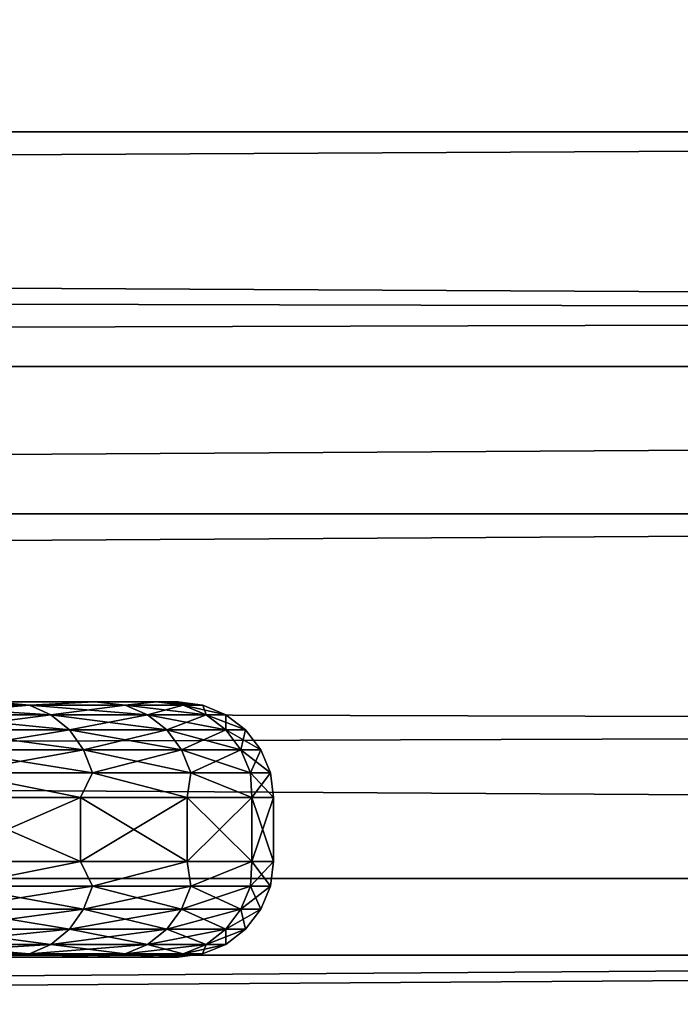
# Model space of a CAD drawing. Header units: metres. Extents: x -150 to 310, y -128 to 84.
# Tile 224 of 465: x 83.65 to 85.72, y 15.45 to 18.54. Entities that reach past the tile are written whole.
import ezdxf

# ---------------------------------------------------------------- set-up
doc = ezdxf.new("R2010")
doc.units = ezdxf.units.M
doc.layers.add('solid_26009703_SW0001', color=7, linetype='CONTINUOUS')
doc.layers.add('solid_26009703_SW0001_01', color=7, linetype='CONTINUOUS')

msp = doc.modelspace()

# ---------------------------------------------------------------- linework, layer by layer
at = {"layer": 'solid_26009703_SW0001'}
for points in [[(97.199997, 18.711138, -9.5338), (76.500267, 18.973419, -9.000519), (-128, 18.185108, -10.501361)], [(97.199997, 18.711138, 9.5338), (-128, 18.185108, 10.501361), (-76.500221, 18.973419, 9.000521)], [(127.5, 18.87756, 13.139169), (-127.5, 18.87756, 13.139169), (-127.5, 17.451437, 14.981567)], [(127.5, 17.451437, 14.981567), (127.5, 18.87756, 13.139169), (-127.5, 17.451437, 14.981567)], [(97.199997, 18.186533, -10.5), (97.199997, 18.711138, -9.5338), (-128, 18.185108, -10.501361)], [(97.199997, 18.711138, 9.5338), (97.199997, 18.186533, 10.5), (-128, 18.185108, 10.501361)], [(97.199997, 18.186533, -10.5), (-128, 18.185108, -10.501361), (-128, 16.990728, -12.341079)], [(97.199997, 17.612082, -11.43742), (97.199997, 18.186533, -10.5), (-128, 16.990728, -12.341079)], [(97.199997, 18.186533, 10.5), (97.199997, 17.612082, 11.43742), (-128, 18.185108, 10.501361)], [(97.199997, 17.612082, 11.43742), (-128, 16.990728, 12.341079), (-128, 18.185108, 10.501361)], [(97.199997, 16.989357, -12.343491), (97.199997, 17.612082, -11.43742), (-128, 16.990728, -12.341079)], [(97.199997, 17.612082, 11.43742), (97.199997, 16.989357, 12.343491), (-128, 16.990728, 12.341079)], [(127.5, 17.451437, 14.981567), (-127.5, 17.451437, 14.981567), (-127.5, 15.846239, 16.670235)], [(127.5, 15.846239, 16.670235), (127.5, 17.451437, 14.981567), (-127.5, 15.846239, 16.670235)], [(97.199997, 16.989357, -12.343491), (-128, 16.990728, -12.341079), (-128, 15.604132, -14.053188)], [(97.199997, 16.320065, 13.215728), (-128, 15.604132, 14.053188), (-128, 16.990728, 12.341079)], [(97.199997, 16.989357, 12.343491), (97.199997, 16.320065, 13.215728), (-128, 16.990728, 12.341079)], [(97.199997, 16.320065, -13.215728), (97.199997, 16.989357, -12.343491), (-128, 15.604132, -14.053188)], [(97.199997, 15.606041, -14.051743), (97.199997, 16.320065, -13.215728), (-128, 15.604132, -14.053188)], [(97.199997, 16.320065, 13.215728), (97.199997, 15.606041, 14.051743), (-128, 15.604132, 14.053188)], [(127.5, 15.846239, 16.670235), (-127.5, 15.846239, 16.670235), (-127.5, 14.078438, 18.187841)], [(127.5, 14.078438, 18.187841), (127.5, 15.846239, 16.670235), (-127.5, 14.078438, 18.187841)], [(97.199997, 15.606041, -14.051743), (-128, 15.604132, -14.053188), (-128, 14.053188, -15.604132)], [(97.199997, 14.849242, -14.849242), (97.199997, 15.606041, -14.051743), (-128, 14.053188, -15.604132)], [(97.199997, 15.606041, 14.051743), (97.199997, 14.849242, 14.849242), (-128, 15.604132, 14.053188)], [(97.199997, 14.051743, 15.606041), (-128, 14.053188, 15.604132), (-128, 15.604132, 14.053188)], [(97.199997, 14.849242, 14.849242), (97.199997, 14.051743, 15.606041), (-128, 15.604132, 14.053188)], [(84.083221, 15.6, 1.004663), (68.916786, 15.6, 1.004697), (68.849998, 15.6)], [(84.150002, 15.6), (84.083221, 15.6, 1.004663), (68.849998, 15.6)], [(68.916779, 15.6, -1.004663), (84.150002, 15.6), (68.849998, 15.6)], [(83.889648, 15.6, 1.978549), (69.110367, 15.6, 1.978602), (68.916786, 15.6, 1.004697)], [(84.083221, 15.6, 1.004663), (83.889648, 15.6, 1.978549), (68.916786, 15.6, 1.004697)], [(83.889648, 15.6, 1.978549), (83.566864, 15.6, 2.928069), (69.110367, 15.6, 1.978602)]]:
    msp.add_3dface(points, dxfattribs=at)
at = {"layer": 'solid_26009703_SW0001_01'}
for points in [[(-127.5, 18.87756, -13.139169), (127.5, 18.87756, -13.139169), (127.5, 17.451437, -14.981567)], [(-127.5, 17.451437, -14.981567), (-127.5, 18.87756, -13.139169), (127.5, 17.451437, -14.981567)], [(-127.5, 17.451437, -14.981567), (127.5, 17.451437, -14.981567), (127.5, 15.846239, -16.670235)], [(-127.5, 15.846239, -16.670235), (-127.5, 17.451437, -14.981567), (127.5, 15.846239, -16.670235)], [(82.827995, 16.4, 2.749725), (83.566864, 16.4, 2.928081), (83.889648, 16.4, 1.978561)], [(83.144501, 16.4, 1.859837), (82.827995, 16.4, 2.749725), (83.889648, 16.4, 1.978561)], [(82.828018, 16.4, -2.749666), (83.889633, 16.4, -1.978604), (83.566849, 16.4, -2.928124)], [(82.828018, 16.4, -2.749666), (83.144516, 16.4, -1.859778), (83.889633, 16.4, -1.978604)], [(83.144501, 16.4, 1.859837), (83.889648, 16.4, 1.978561), (84.083221, 16.4, 1.004671)], [(83.334579, 16.4, 0.944822), (83.144501, 16.4, 1.859837), (84.083221, 16.4, 1.004671)], [(83.144516, 16.4, -1.859778), (84.083214, 16.4, -1.004699), (83.889633, 16.4, -1.978604)], [(83.144516, 16.4, -1.859778), (83.334587, 16.4, -0.944784), (84.083214, 16.4, -1.004699)], [(83.684982, 16.389778, -2.844736), (83.27179, 16.389778, -3.722822), (83.566849, 16.4, -2.928124)], [(83.27179, 16.389778, 3.722822), (83.684982, 16.389778, 2.844736), (83.566864, 16.4, 2.928081)], [(83.335251, 16.359768, -3.757711), (83.27179, 16.389778, -3.722822), (83.684982, 16.389778, -2.844736)], [(83.752319, 16.359768, 2.871397), (83.684982, 16.389778, 2.844736), (83.27179, 16.389778, 3.722822)], [(83.335251, 16.359768, 3.757711), (83.752319, 16.359768, 2.871397), (83.27179, 16.389778, 3.722822)], [(83.334579, 16.4, 0.944822), (84.083221, 16.4, 1.004671), (84.150002, 16.4)], [(83.334579, 16.4, 0.944822), (84.150002, 16.4), (83.400002, 16.4)], [(83.334587, 16.4, -0.944784), (83.400002, 16.4), (84.083214, 16.4, -1.004699)], [(83.752319, 16.359768, -2.871397), (83.335251, 16.359768, -3.757711), (83.684982, 16.389778, -2.844736)], [(83.400002, 16.4), (84.150002, 16.4), (84.083214, 16.4, -1.004699)], [(83.684982, 16.389778, -2.844736), (83.566849, 16.4, -2.928124), (83.889633, 16.4, -1.978604)], [(83.684982, 16.389778, 2.844736), (83.889648, 16.4, 1.978561), (83.566864, 16.4, 2.928081)], [(83.984871, 16.389778, -1.921787), (83.684982, 16.389778, -2.844736), (83.889633, 16.4, -1.978604)], [(83.684982, 16.389778, 2.844736), (83.984871, 16.389778, 1.921787), (83.889648, 16.4, 1.978561)], [(83.752319, 16.359768, -2.871397), (83.684982, 16.389778, -2.844736), (83.984871, 16.389778, -1.921787)], [(84.055016, 16.359768, 1.939798), (83.984871, 16.389778, 1.921787), (83.684982, 16.389778, 2.844736)], [(83.752319, 16.359768, 2.871397), (84.055016, 16.359768, 1.939798), (83.684982, 16.389778, 2.844736)], [(84.055016, 16.359768, -1.939798), (83.752319, 16.359768, -2.871397), (83.984871, 16.389778, -1.921787)], [(83.984871, 16.389778, -1.921787), (83.889633, 16.4, -1.978604), (84.083214, 16.4, -1.004699)], [(83.984871, 16.389778, 1.921787), (84.083221, 16.4, 1.004671), (83.889648, 16.4, 1.978561)], [(84.16671, 16.389778, -0.968531), (83.984871, 16.389778, -1.921787), (84.083214, 16.4, -1.004699)], [(83.984871, 16.389778, 1.921787), (84.16671, 16.389778, 0.968531), (84.083221, 16.4, 1.004671)], [(84.055016, 16.359768, -1.939798), (83.984871, 16.389778, -1.921787), (84.16671, 16.389778, -0.968531)], [(84.238564, 16.359768, 0.977608), (84.16671, 16.389778, 0.968531), (83.984871, 16.389778, 1.921787)], [(84.055016, 16.359768, 1.939798), (84.238564, 16.359768, 0.977608), (83.984871, 16.389778, 1.921787)], [(84.238564, 16.359768, -0.977608), (84.055016, 16.359768, -1.939798), (84.16671, 16.389778, -0.968531)], [(84.16671, 16.389778, -0.968531), (84.083214, 16.4, -1.004699), (84.150002, 16.4)], [(84.227646, 16.389778), (84.150002, 16.4), (84.083221, 16.4, 1.004671)], [(84.16671, 16.389778, 0.968531), (84.227646, 16.389778), (84.083221, 16.4, 1.004671)], [(84.227646, 16.389778), (84.16671, 16.389778, -0.968531), (84.150002, 16.4)], [(84.238564, 16.359768, -0.977608), (84.16671, 16.389778, -0.968531), (84.227646, 16.389778)], [(84.16671, 16.389778, 0.968531), (84.300072, 16.359768), (84.227646, 16.389778)], [(84.238564, 16.359768, 0.977608), (84.300072, 16.359768), (84.16671, 16.389778, 0.968531)], [(84.300072, 16.359768), (84.238564, 16.359768, -0.977608), (84.227646, 16.389778)], [(83.389732, 16.312021, -3.787664), (83.335251, 16.359768, -3.757711), (83.752319, 16.359768, -2.871397)], [(83.810127, 16.312021, 2.894285), (83.752319, 16.359768, 2.871397), (83.335251, 16.359768, 3.757711)], [(83.389732, 16.312021, 3.787664), (83.810127, 16.312021, 2.894285), (83.335251, 16.359768, 3.757711)], [(83.810127, 16.312021, -2.894285), (83.389732, 16.312021, -3.787664), (83.752319, 16.359768, -2.871397)], [(83.810127, 16.312021, -2.894285), (83.752319, 16.359768, -2.871397), (84.055016, 16.359768, -1.939798)], [(84.115234, 16.312021, 1.95526), (84.055016, 16.359768, 1.939798), (83.752319, 16.359768, 2.871397)], [(83.810127, 16.312021, 2.894285), (84.115234, 16.312021, 1.95526), (83.752319, 16.359768, 2.871397)], [(84.115234, 16.312021, -1.95526), (83.810127, 16.312021, -2.894285), (84.055016, 16.359768, -1.939798)], [(84.115234, 16.312021, -1.95526), (84.055016, 16.359768, -1.939798), (84.238564, 16.359768, -0.977608)], [(84.300247, 16.312021, 0.9854), (84.238564, 16.359768, 0.977608), (84.055016, 16.359768, 1.939798)], [(84.115234, 16.312021, 1.95526), (84.300247, 16.312021, 0.9854), (84.055016, 16.359768, 1.939798)], [(84.300247, 16.312021, -0.9854), (84.115234, 16.312021, -1.95526), (84.238564, 16.359768, -0.977608)], [(84.300247, 16.312021, -0.9854), (84.238564, 16.359768, -0.977608), (84.300072, 16.359768)], [(84.238564, 16.359768, 0.977608), (84.362244, 16.312021), (84.300072, 16.359768)], [(84.300247, 16.312021, 0.9854), (84.362244, 16.312021), (84.238564, 16.359768, 0.977608)], [(84.362244, 16.312021), (84.300247, 16.312021, -0.9854), (84.300072, 16.359768)], [(83.431519, 16.249796, -3.810636), (83.389732, 16.312021, -3.787664), (83.810127, 16.312021, -2.894285)], [(83.854462, 16.249796, 2.911838), (83.810127, 16.312021, 2.894285), (83.389732, 16.312021, 3.787664)], [(83.431519, 16.249796, 3.810636), (83.854462, 16.249796, 2.911838), (83.389732, 16.312021, 3.787664)], [(83.854462, 16.249796, -2.911838), (83.431519, 16.249796, -3.810636), (83.810127, 16.312021, -2.894285)], [(83.854462, 16.249796, -2.911838), (83.810127, 16.312021, -2.894285), (84.115234, 16.312021, -1.95526)], [(84.161423, 16.249796, 1.967119), (84.115234, 16.312021, 1.95526), (83.810127, 16.312021, 2.894285)], [(83.854462, 16.249796, 2.911838), (84.161423, 16.249796, 1.967119), (83.810127, 16.312021, 2.894285)], [(84.161423, 16.249796, -1.967119), (83.854462, 16.249796, -2.911838), (84.115234, 16.312021, -1.95526)], [(84.161423, 16.249796, -1.967119), (84.115234, 16.312021, -1.95526), (84.300247, 16.312021, -0.9854)], [(84.347549, 16.249796, 0.991377), (84.300247, 16.312021, 0.9854), (84.115234, 16.312021, 1.95526)], [(84.161423, 16.249796, 1.967119), (84.347549, 16.249796, 0.991377), (84.115234, 16.312021, 1.95526)], [(84.347549, 16.249796, -0.991377), (84.161423, 16.249796, -1.967119), (84.300247, 16.312021, -0.9854)], [(84.347549, 16.249796, -0.991377), (84.300247, 16.312021, -0.9854), (84.362244, 16.312021)], [(84.300247, 16.312021, 0.9854), (84.409927, 16.249796), (84.362244, 16.312021)], [(84.347549, 16.249796, 0.991377), (84.409927, 16.249796), (84.300247, 16.312021, 0.9854)], [(84.409927, 16.249796), (84.347549, 16.249796, -0.991377), (84.362244, 16.312021)], [(83.457748, 16.177341, -3.825056), (83.431519, 16.249796, -3.810636), (83.854462, 16.249796, -2.911838)], [(83.882294, 16.177341, 2.922857), (83.854462, 16.249796, 2.911838), (83.431519, 16.249796, 3.810636)], [(83.457748, 16.177341, 3.825056), (83.882294, 16.177341, 2.922857), (83.431519, 16.249796, 3.810636)], [(83.882294, 16.177341, -2.922857), (83.457748, 16.177341, -3.825056), (83.854462, 16.249796, -2.911838)], [(83.882294, 16.177341, -2.922857), (83.854462, 16.249796, -2.911838), (84.161423, 16.249796, -1.967119)], [(84.190414, 16.177341, 1.974563), (84.161423, 16.249796, 1.967119), (83.854462, 16.249796, 2.911838)], [(83.882294, 16.177341, 2.922857), (84.190414, 16.177341, 1.974563), (83.854462, 16.249796, 2.911838)], [(84.190414, 16.177341, -1.974563), (83.882294, 16.177341, -2.922857), (84.161423, 16.249796, -1.967119)], [(84.190414, 16.177341, -1.974563), (84.161423, 16.249796, -1.967119), (84.347549, 16.249796, -0.991377)], [(84.377251, 16.177341, 0.995128), (84.347549, 16.249796, 0.991377), (84.161423, 16.249796, 1.967119)], [(84.190414, 16.177341, 1.974563), (84.377251, 16.177341, 0.995128), (84.161423, 16.249796, 1.967119)], [(84.377251, 16.177341, -0.995128), (84.190414, 16.177341, -1.974563), (84.347549, 16.249796, -0.991377)], [(84.377251, 16.177341, -0.995128), (84.347549, 16.249796, -0.991377), (84.409927, 16.249796)], [(84.347549, 16.249796, 0.991377), (84.439857, 16.177341), (84.409927, 16.249796)], [(84.377251, 16.177341, 0.995128), (84.439857, 16.177341), (84.347549, 16.249796, 0.991377)], [(84.439857, 16.177341), (84.377251, 16.177341, -0.995128), (84.409927, 16.249796)], [(83.457748, 16.177341, -3.825056), (83.844841, 16.1, -3.042334), (83.384903, 16.1, -3.975001)], [(83.457748, 16.177341, 3.825056), (83.384903, 16.1, 3.975002), (83.844841, 16.1, 3.042334)], [(83.882294, 16.177341, -2.922857), (83.844841, 16.1, -3.042334), (83.457748, 16.177341, -3.825056)], [(83.457748, 16.177341, 3.825056), (83.844841, 16.1, 3.042334), (83.882294, 16.177341, 2.922857)], [(83.882294, 16.177341, -2.922857), (84.179108, 16.1, -2.057611), (83.844841, 16.1, -3.042334)], [(83.882294, 16.177341, 2.922857), (83.844841, 16.1, 3.042334), (84.179108, 16.1, 2.057611)], [(84.190414, 16.177341, -1.974563), (84.179108, 16.1, -2.057611), (83.882294, 16.177341, -2.922857)], [(83.882294, 16.177341, 2.922857), (84.179108, 16.1, 2.057611), (84.190414, 16.177341, 1.974563)], [(84.190414, 16.177341, -1.974563), (84.381989, 16.1, -1.037683), (84.179108, 16.1, -2.057611)], [(84.190414, 16.177341, 1.974563), (84.179108, 16.1, 2.057611), (84.381989, 16.1, 1.037683)], [(84.377251, 16.177341, -0.995128), (84.381989, 16.1, -1.037683), (84.190414, 16.177341, -1.974563)], [(84.190414, 16.177341, 1.974563), (84.381989, 16.1, 1.037683), (84.377251, 16.177341, 0.995128)], [(84.377251, 16.177341, 0.995128), (84.381989, 16.1, 1.037683), (84.449997, 16.1)], [(84.377251, 16.177341, 0.995128), (84.449997, 16.1), (84.439857, 16.177341)], [(84.439857, 16.177341), (84.381989, 16.1, -1.037683), (84.377251, 16.177341, -0.995128)], [(84.439857, 16.177341), (84.449997, 16.1), (84.381989, 16.1, -1.037683)], [(83.384903, 15.9, -3.975001), (83.384903, 16.1, -3.975001), (83.844841, 16.1, -3.042334)], [(83.844841, 15.9, -3.042334), (83.384903, 15.9, -3.975001), (83.844841, 16.1, -3.042334)], [(83.844841, 15.9, 3.042334), (83.844841, 16.1, 3.042334), (83.384903, 16.1, 3.975002)], [(83.384903, 15.9, 3.975001), (83.844841, 15.9, 3.042334), (83.384903, 16.1, 3.975002)], [(83.844841, 15.9, -3.042334), (83.844841, 16.1, -3.042334), (84.179108, 16.1, -2.057611)], [(84.179108, 15.9, -2.057611), (83.844841, 15.9, -3.042334), (84.179108, 16.1, -2.057611)], [(84.179108, 15.9, 2.057611), (84.179108, 16.1, 2.057611), (83.844841, 16.1, 3.042334)], [(83.844841, 15.9, 3.042334), (84.179108, 15.9, 2.057611), (83.844841, 16.1, 3.042334)], [(84.179108, 15.9, -2.057611), (84.179108, 16.1, -2.057611), (84.381989, 16.1, -1.037683)], [(84.381989, 15.9, -1.037683), (84.179108, 15.9, -2.057611), (84.381989, 16.1, -1.037683)], [(84.381989, 15.9, 1.037683), (84.381989, 16.1, 1.037683), (84.179108, 16.1, 2.057611)], [(84.179108, 15.9, 2.057611), (84.381989, 15.9, 1.037683), (84.179108, 16.1, 2.057611)], [(84.381989, 15.9, -1.037683), (84.381989, 16.1, -1.037683), (84.449997, 16.1)], [(84.449997, 15.9), (84.381989, 15.9, -1.037683), (84.449997, 16.1)], [(84.381989, 16.1, 1.037683), (84.449997, 15.9), (84.449997, 16.1)], [(84.381989, 15.9, 1.037683), (84.449997, 15.9), (84.381989, 16.1, 1.037683)], [(83.45768, 15.822354, -3.825017), (83.384903, 15.9, -3.975001), (83.844841, 15.9, -3.042334)], [(83.45768, 15.822354, 3.825017), (83.844841, 15.9, 3.042334), (83.384903, 15.9, 3.975001)], [(83.882217, 15.822354, -2.922827), (83.45768, 15.822354, -3.825017), (83.844841, 15.9, -3.042334)], [(83.45768, 15.822354, 3.825017), (83.882217, 15.822354, 2.922827), (83.844841, 15.9, 3.042334)], [(83.882217, 15.822354, -2.922827), (83.844841, 15.9, -3.042334), (84.179108, 15.9, -2.057611)], [(83.882217, 15.822354, 2.922827), (84.179108, 15.9, 2.057611), (83.844841, 15.9, 3.042334)], [(84.190338, 15.822354, -1.974542), (83.882217, 15.822354, -2.922827), (84.179108, 15.9, -2.057611)], [(83.882217, 15.822354, 2.922827), (84.190338, 15.822354, 1.974542), (84.179108, 15.9, 2.057611)], [(84.190338, 15.822354, -1.974542), (84.179108, 15.9, -2.057611), (84.381989, 15.9, -1.037683)], [(84.190338, 15.822354, 1.974542), (84.381989, 15.9, 1.037683), (84.179108, 15.9, 2.057611)], [(84.377167, 15.822354, -0.995118), (84.190338, 15.822354, -1.974542), (84.381989, 15.9, -1.037683)], [(84.190338, 15.822354, 1.974542), (84.377167, 15.822354, 0.995118), (84.381989, 15.9, 1.037683)], [(84.377167, 15.822354, -0.995118), (84.381989, 15.9, -1.037683), (84.449997, 15.9)], [(84.439781, 15.822354), (84.377167, 15.822354, -0.995118), (84.449997, 15.9)], [(84.377167, 15.822354, 0.995118), (84.439781, 15.822354), (84.381989, 15.9, 1.037683)], [(84.439781, 15.822354), (84.449997, 15.9), (84.381989, 15.9, 1.037683)], [(-127.5, 15.846239, -16.670235), (127.5, 15.846239, -16.670235), (127.5, 14.078438, -18.187841)], [(-127.5, 14.078438, -18.187841), (-127.5, 15.846239, -16.670235), (127.5, 14.078438, -18.187841)], [(83.431381, 15.749932, -3.81056), (83.45768, 15.822354, -3.825017), (83.882217, 15.822354, -2.922827)], [(83.854317, 15.749932, -2.91178), (83.431381, 15.749932, -3.81056), (83.882217, 15.822354, -2.922827)], [(83.431381, 15.749932, 3.81056), (83.854317, 15.749932, 2.91178), (83.45768, 15.822354, 3.825017)], [(83.854317, 15.749932, 2.91178), (83.882217, 15.822354, 2.922827), (83.45768, 15.822354, 3.825017)], [(83.854317, 15.749932, -2.91178), (83.882217, 15.822354, -2.922827), (84.190338, 15.822354, -1.974542)], [(84.16127, 15.749932, -1.967079), (83.854317, 15.749932, -2.91178), (84.190338, 15.822354, -1.974542)], [(83.854317, 15.749932, 2.91178), (84.16127, 15.749932, 1.967079), (83.882217, 15.822354, 2.922827)], [(84.16127, 15.749932, 1.967079), (84.190338, 15.822354, 1.974542), (83.882217, 15.822354, 2.922827)], [(84.16127, 15.749932, -1.967079), (84.190338, 15.822354, -1.974542), (84.377167, 15.822354, -0.995118)], [(84.347397, 15.749932, -0.991357), (84.16127, 15.749932, -1.967079), (84.377167, 15.822354, -0.995118)], [(84.16127, 15.749932, 1.967079), (84.347397, 15.749932, 0.991357), (84.190338, 15.822354, 1.974542)], [(84.347397, 15.749932, 0.991357), (84.377167, 15.822354, 0.995118), (84.190338, 15.822354, 1.974542)], [(84.347397, 15.749932, -0.991357), (84.377167, 15.822354, -0.995118), (84.439781, 15.822354)], [(84.409767, 15.749932), (84.347397, 15.749932, -0.991357), (84.439781, 15.822354)], [(84.347397, 15.749932, 0.991357), (84.409767, 15.749932), (84.377167, 15.822354, 0.995118)], [(84.377167, 15.822354, 0.995118), (84.409767, 15.749932), (84.439781, 15.822354)], [(83.389542, 15.687757, -3.787557), (83.431381, 15.749932, -3.81056), (83.854317, 15.749932, -2.91178)], [(83.809921, 15.687757, -2.894203), (83.389542, 15.687757, -3.787557), (83.854317, 15.749932, -2.91178)], [(83.389542, 15.687757, 3.787557), (83.809921, 15.687757, 2.894203), (83.431381, 15.749932, 3.81056)], [(83.809921, 15.687757, 2.894203), (83.854317, 15.749932, 2.91178), (83.431381, 15.749932, 3.81056)], [(83.809921, 15.687757, -2.894203), (83.854317, 15.749932, -2.91178), (84.16127, 15.749932, -1.967079)], [(84.115021, 15.687757, -1.955205), (83.809921, 15.687757, -2.894203), (84.16127, 15.749932, -1.967079)], [(83.809921, 15.687757, 2.894203), (84.115021, 15.687757, 1.955205), (83.854317, 15.749932, 2.91178)], [(84.115021, 15.687757, 1.955205), (84.16127, 15.749932, 1.967079), (83.854317, 15.749932, 2.91178)], [(84.115021, 15.687757, -1.955205), (84.16127, 15.749932, -1.967079), (84.347397, 15.749932, -0.991357)], [(84.300026, 15.687757, -0.985372), (84.115021, 15.687757, -1.955205), (84.347397, 15.749932, -0.991357)], [(84.115021, 15.687757, 1.955205), (84.300026, 15.687757, 0.985372), (84.16127, 15.749932, 1.967079)], [(84.300026, 15.687757, 0.985372), (84.347397, 15.749932, 0.991357), (84.16127, 15.749932, 1.967079)], [(84.300026, 15.687757, -0.985372), (84.347397, 15.749932, -0.991357), (84.409767, 15.749932)], [(84.362022, 15.687757), (84.300026, 15.687757, -0.985372), (84.409767, 15.749932)], [(84.300026, 15.687757, 0.985372), (84.362022, 15.687757), (84.347397, 15.749932, 0.991357)], [(84.347397, 15.749932, 0.991357), (84.362022, 15.687757), (84.409767, 15.749932)], [(83.335014, 15.640075, -3.75758), (83.389542, 15.687757, -3.787557), (83.809921, 15.687757, -2.894203)], [(83.752068, 15.640075, -2.871296), (83.335014, 15.640075, -3.75758), (83.809921, 15.687757, -2.894203)], [(83.335014, 15.640075, 3.75758), (83.752068, 15.640075, 2.871296), (83.389542, 15.687757, 3.787557)], [(83.752068, 15.640075, 2.871296), (83.809921, 15.687757, 2.894203), (83.389542, 15.687757, 3.787557)], [(83.752068, 15.640075, -2.871296), (83.809921, 15.687757, -2.894203), (84.115021, 15.687757, -1.955205)], [(84.054749, 15.640075, -1.93973), (83.752068, 15.640075, -2.871296), (84.115021, 15.687757, -1.955205)], [(83.752068, 15.640075, 2.871296), (84.054749, 15.640075, 1.93973), (83.809921, 15.687757, 2.894203)], [(84.054749, 15.640075, 1.93973), (84.115021, 15.687757, 1.955205), (83.809921, 15.687757, 2.894203)], [(84.054749, 15.640075, -1.93973), (84.115021, 15.687757, -1.955205), (84.300026, 15.687757, -0.985372)], [(84.238289, 15.640075, -0.977574), (84.054749, 15.640075, -1.93973), (84.300026, 15.687757, -0.985372)], [(84.054749, 15.640075, 1.93973), (84.238289, 15.640075, 0.977574), (84.115021, 15.687757, 1.955205)], [(84.238289, 15.640075, 0.977574), (84.300026, 15.687757, 0.985372), (84.115021, 15.687757, 1.955205)], [(84.238289, 15.640075, -0.977574), (84.300026, 15.687757, -0.985372), (84.362022, 15.687757)], [(84.299797, 15.640075), (84.238289, 15.640075, -0.977574), (84.362022, 15.687757)], [(84.238289, 15.640075, 0.977574), (84.299797, 15.640075), (84.300026, 15.687757, 0.985372)], [(84.300026, 15.687757, 0.985372), (84.299797, 15.640075), (84.362022, 15.687757)], [(83.271523, 15.610141, -3.722676), (83.335014, 15.640075, -3.75758), (83.752068, 15.640075, -2.871296)], [(83.6847, 15.610141, -2.844624), (83.271523, 15.610141, -3.722676), (83.752068, 15.640075, -2.871296)], [(83.271523, 15.610141, 3.722676), (83.6847, 15.610141, 2.844624), (83.335014, 15.640075, 3.75758)], [(83.6847, 15.610141, 2.844624), (83.752068, 15.640075, 2.871296), (83.335014, 15.640075, 3.75758)], [(83.6847, 15.610141, -2.844624), (83.752068, 15.640075, -2.871296), (84.054749, 15.640075, -1.93973)], [(83.984573, 15.610141, -1.921712), (83.6847, 15.610141, -2.844624), (84.054749, 15.640075, -1.93973)], [(83.6847, 15.610141, 2.844624), (83.984573, 15.610141, 1.921712), (83.752068, 15.640075, 2.871296)], [(83.984573, 15.610141, 1.921712), (84.054749, 15.640075, 1.93973), (83.752068, 15.640075, 2.871296)], [(83.984573, 15.610141, -1.921712), (84.054749, 15.640075, -1.93973), (84.238289, 15.640075, -0.977574)], [(84.166412, 15.610141, -0.968493), (83.984573, 15.610141, -1.921712), (84.238289, 15.640075, -0.977574)], [(83.984573, 15.610141, 1.921712), (84.166412, 15.610141, 0.968493), (84.054749, 15.640075, 1.93973)], [(84.166412, 15.610141, 0.968493), (84.238289, 15.640075, 0.977574), (84.054749, 15.640075, 1.93973)], [(84.166412, 15.610141, -0.968493), (84.238289, 15.640075, -0.977574), (84.299797, 15.640075)], [(84.227341, 15.610141), (84.166412, 15.610141, -0.968493), (84.299797, 15.640075)], [(84.166412, 15.610141, 0.968493), (84.227341, 15.610141), (84.238289, 15.640075, 0.977574)], [(84.238289, 15.640075, 0.977574), (84.227341, 15.610141), (84.299797, 15.640075)], [(68.916779, 15.6, -1.004663), (84.083214, 15.6, -1.004697), (84.150002, 15.6)], [(68.916779, 15.6, -1.004663), (69.110352, 15.6, -1.978549), (84.083214, 15.6, -1.004697)], [(69.110352, 15.6, -1.978549), (83.889633, 15.6, -1.978602), (84.083214, 15.6, -1.004697)], [(69.110352, 15.6, -1.978549), (69.433136, 15.6, -2.928069), (83.889633, 15.6, -1.978602)], [(69.433136, 15.6, -2.928069), (83.566849, 15.6, -2.928123), (83.889633, 15.6, -1.978602)], [(83.271523, 15.610141, 3.722676), (83.566864, 15.6, 2.928069), (83.6847, 15.610141, 2.844624)], [(83.6847, 15.610141, -2.844624), (83.566849, 15.6, -2.928123), (83.271523, 15.610141, -3.722676)], [(83.6847, 15.610141, -2.844624), (83.889633, 15.6, -1.978602), (83.566849, 15.6, -2.928123)], [(83.6847, 15.610141, 2.844624), (83.566864, 15.6, 2.928069), (83.889648, 15.6, 1.978549)], [(83.6847, 15.610141, 2.844624), (83.889648, 15.6, 1.978549), (83.984573, 15.610141, 1.921712)], [(83.984573, 15.610141, -1.921712), (83.889633, 15.6, -1.978602), (83.6847, 15.610141, -2.844624)], [(83.984573, 15.610141, -1.921712), (84.083214, 15.6, -1.004697), (83.889633, 15.6, -1.978602)], [(83.984573, 15.610141, 1.921712), (83.889648, 15.6, 1.978549), (84.083221, 15.6, 1.004663)], [(83.984573, 15.610141, 1.921712), (84.083221, 15.6, 1.004663), (84.166412, 15.610141, 0.968493)], [(84.166412, 15.610141, -0.968493), (84.083214, 15.6, -1.004697), (83.984573, 15.610141, -1.921712)], [(84.227341, 15.610141), (84.150002, 15.6), (84.083214, 15.6, -1.004697)], [(84.227341, 15.610141), (84.083214, 15.6, -1.004697), (84.166412, 15.610141, -0.968493)], [(84.166412, 15.610141, 0.968493), (84.083221, 15.6, 1.004663), (84.150002, 15.6)], [(84.166412, 15.610141, 0.968493), (84.150002, 15.6), (84.227341, 15.610141)]]:
    msp.add_3dface(points, dxfattribs=at)

doc.saveas('drawing.dxf')
